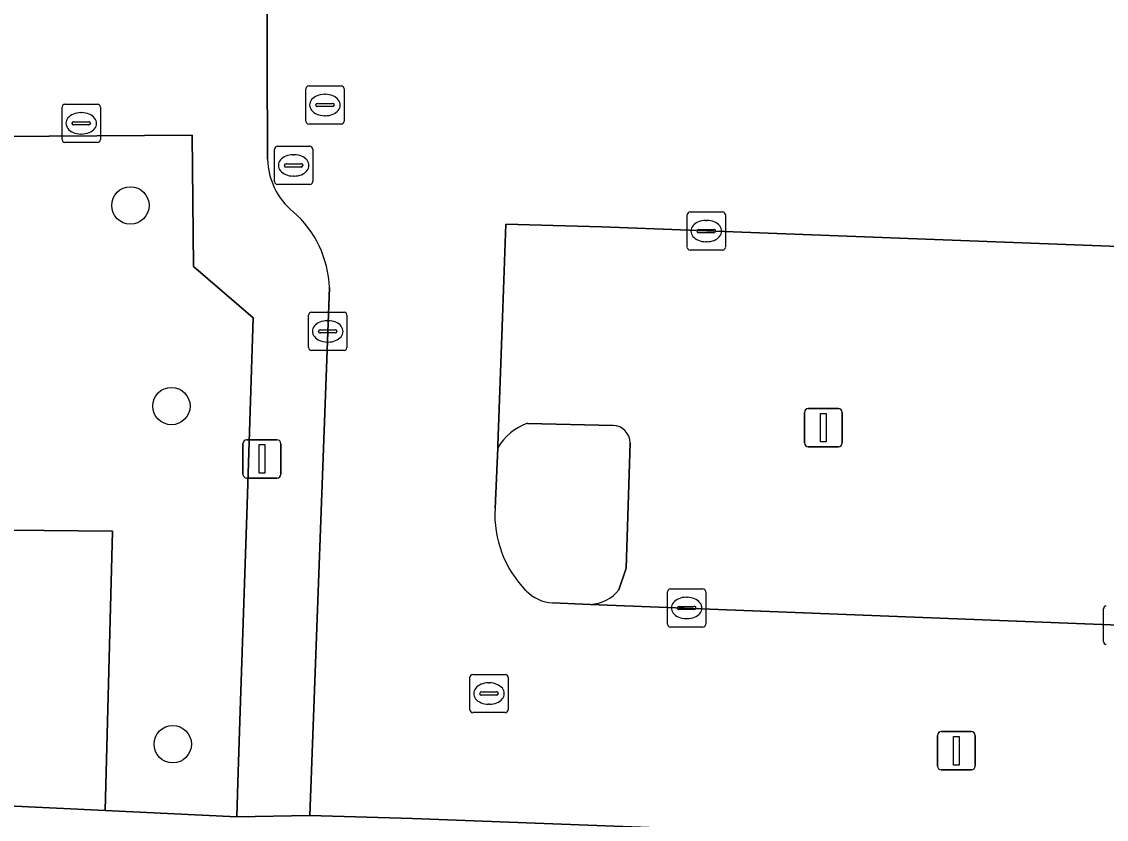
# Model space of a CAD drawing. Extents: x 160732 to 162107, y 387428 to 388479.
# Drawn here: x 161380.19 to 161408.59, y 387805.94 to 387826.83 of the extents above; entities that cross this region are included whole.
import ezdxf

# ---------------------------------------------------------------- set-up
doc = ezdxf.new("R2010")
doc.units = 0
for name, color, linetype in [('IMGEO_Boom', 7, 'Continuous'), ('IMGEO_Groenvoorziening', 7, 'Continuous'), ('IMGEO_Kolk', 7, 'Continuous'), ('IMGEO_Lichtmast', 7, 'Continuous'), ('IMGEO_Parkeervlak_open', 7, 'Continuous'), ('IMGEO_Rijbaan_lokaal_open', 7, 'Continuous'), ('IMGEO_Rioolput', 7, 'Continuous'), ('IMGEO_Voetpad_open', 7, 'Continuous')]:
    doc.layers.add(name, color=color, linetype=linetype)

msp = doc.modelspace()

# ---------------------------------------------------------------- linework, layer by layer
at = {"layer": 'IMGEO_Boom'}
for centre in [(161383.04, 387822.016), (161384.114, 387816.762), (161384.149, 387807.909)]:
    msp.add_circle(centre, 0.489, dxfattribs=at)
at = {"layer": 'IMGEO_Groenvoorziening'}
for points in [[(161386.254, 387819.077), (161384.693, 387820.414), (161384.656, 387823.861), (161380.916, 387823.834), (161378.215, 387823.814), (161378.246, 387817.669), (161366.488, 387817.637), (161366.451, 387813.649), (161382.569, 387813.489), (161382.382, 387806.175), (161385.825, 387806.01), (161385.855, 387806.91), (161385.916, 387808.78), (161386.084, 387813.913)], [(161366.451, 387813.649), (161366.393, 387807.454), (161366.385, 387806.554), (161372.722, 387806.638), (161382.382, 387806.175), (161382.569, 387813.489)]]:
    msp.add_lwpolyline(points, close=True, dxfattribs=at)
for points in [[(161395.675, 387816.258), (161393.437, 387816.311)], [(161392.657, 387815.671), (161392.585, 387814.081)], [(161395.824, 387811.952), (161396.022, 387812.522), (161396.126, 387815.797)], [(161394.089, 387811.612), (161395.08, 387811.571)]]:
    msp.add_lwpolyline(points, dxfattribs=at)
for centre, radius, start, end in [((161393.929, 387814.916), 1.48, 109.4351, 149.3036), ((161395.655, 387815.787), 0.471, 1.1684, 87.5752), ((161395.434, 387813.926), 2.854, 176.8868, 224.4119), ((161395.043, 387812.56), 0.99, 272.1377, 322.096), ((161394.135, 387812.628), 1.017, 223.4176, 267.4207)]:
    msp.add_arc(centre, radius, start, end, dxfattribs=at)
at = {"layer": 'IMGEO_Kolk'}
for p, q in [((161381.252, 387823.741), (161381.252, 387824.593)), ((161381.327, 387824.667), (161382.179, 387824.667)), ((161381.74, 387824.447), (161381.765, 387824.447)), ((161382.253, 387824.593), (161382.253, 387823.741)), ((161381.511, 387824.161), (161381.511, 387824.173)), ((161381.554, 387824.21), (161381.952, 387824.21)), ((161381.995, 387824.173), (161381.995, 387824.161)), ((161381.949, 387824.124), (161381.551, 387824.124)), ((161381.763, 387823.887), (161381.738, 387823.887)), ((161382.179, 387823.667), (161381.327, 387823.667)), ((161386.813, 387822.64), (161386.813, 387823.492)), ((161386.888, 387823.566), (161387.74, 387823.566)), ((161387.301, 387823.346), (161387.326, 387823.346)), ((161387.814, 387823.492), (161387.814, 387822.64)), ((161387.072, 387823.06), (161387.072, 387823.072)), ((161387.51, 387823.023), (161387.112, 387823.023)), ((161387.115, 387823.109), (161387.513, 387823.109)), ((161387.556, 387823.072), (161387.556, 387823.06)), ((161387.324, 387822.786), (161387.299, 387822.786)), ((161387.74, 387822.566), (161386.888, 387822.566)), ((161397.615, 387820.92), (161397.615, 387821.772)), ((161397.69, 387821.846), (161398.542, 387821.846)), ((161398.103, 387821.626), (161398.128, 387821.626)), ((161398.616, 387821.772), (161398.616, 387820.92)), ((161397.874, 387821.34), (161397.874, 387821.352)), ((161397.917, 387821.389), (161398.315, 387821.389)), ((161398.358, 387821.352), (161398.358, 387821.34)), ((161398.312, 387821.303), (161397.914, 387821.303)), ((161398.126, 387821.066), (161398.101, 387821.066)), ((161398.542, 387820.846), (161397.69, 387820.846)), ((161387.705, 387818.294), (161387.705, 387819.146)), ((161387.78, 387819.22), (161388.632, 387819.22)), ((161388.706, 387819.146), (161388.706, 387818.294)), ((161388.007, 387818.763), (161388.405, 387818.763)), ((161388.193, 387819), (161388.218, 387819)), ((161387.964, 387818.714), (161387.964, 387818.726)), ((161388.402, 387818.677), (161388.004, 387818.677)), ((161388.448, 387818.726), (161388.448, 387818.714)), ((161388.632, 387818.22), (161387.78, 387818.22)), ((161388.216, 387818.44), (161388.191, 387818.44)), ((161397.175, 387811.976), (161398.027, 387811.976)), ((161397.1, 387811.05), (161397.1, 387811.902)), ((161397.588, 387811.756), (161397.613, 387811.756)), ((161398.101, 387811.902), (161398.101, 387811.05)), ((161397.359, 387811.47), (161397.359, 387811.482)), ((161397.797, 387811.433), (161397.399, 387811.433)), ((161397.402, 387811.519), (161397.8, 387811.519)), ((161397.843, 387811.482), (161397.843, 387811.47)), ((161408.512, 387810.6), (161408.512, 387811.452)), ((161397.611, 387811.196), (161397.586, 387811.196)), ((161398.027, 387810.976), (161397.175, 387810.976))]:
    msp.add_line(p, q, dxfattribs=at)
for points in [[(161381.252, 387823.741), (161381.252, 387824.593)], [(161381.327, 387824.667), (161382.179, 387824.667)], [(161382.253, 387824.593), (161382.253, 387823.741)], [(161382.179, 387823.667), (161381.327, 387823.667)], [(161386.813, 387822.64), (161386.813, 387823.492)], [(161386.888, 387823.566), (161387.74, 387823.566)], [(161387.814, 387823.492), (161387.814, 387822.64)], [(161387.74, 387822.566), (161386.888, 387822.566)], [(161397.615, 387820.92), (161397.615, 387821.772)], [(161397.69, 387821.846), (161398.542, 387821.846)], [(161398.616, 387821.772), (161398.616, 387820.92)], [(161398.542, 387820.846), (161397.69, 387820.846)], [(161387.705, 387818.294), (161387.705, 387819.146)], [(161387.78, 387819.22), (161388.632, 387819.22)], [(161388.706, 387819.146), (161388.706, 387818.294)], [(161388.632, 387818.22), (161387.78, 387818.22)], [(161397.175, 387811.976), (161398.027, 387811.976)], [(161397.1, 387811.05), (161397.1, 387811.902)], [(161398.101, 387811.902), (161398.101, 387811.05)], [(161408.512, 387810.6), (161408.512, 387811.452)], [(161398.027, 387810.976), (161397.175, 387810.976)]]:
    msp.add_lwpolyline(points, dxfattribs=at)
for centre, radius, start, end in [((161381.329, 387824.591), 0.0765, 91.552, 178.448), ((161381.329, 387824.591), 0.0765, 91.552, 178.448), ((161382.177, 387824.591), 0.0765, 1.552, 88.448), ((161382.177, 387824.591), 0.0765, 1.552, 88.448), ((161381.551, 387824.17), 0.0403, 85.8775, 175.7526), ((161381.548, 387824.16), 0.0366, 178.938, 274.7102), ((161381.952, 387824.167), 0.043, 264.8664, 352.4533), ((161381.956, 387824.172), 0.0386, 1.7309, 96.639), ((161381.329, 387823.743), 0.0765, 181.552, 268.448), ((161381.329, 387823.743), 0.0765, 181.552, 268.448), ((161382.177, 387823.743), 0.0765, 271.552, 358.448), ((161382.177, 387823.743), 0.0765, 271.552, 358.448), ((161386.89, 387823.49), 0.0765, 91.552, 178.448), ((161386.89, 387823.49), 0.0765, 91.552, 178.448), ((161387.738, 387823.49), 0.0765, 1.552, 88.448), ((161387.738, 387823.49), 0.0765, 1.552, 88.448), ((161387.112, 387823.069), 0.0403, 85.8775, 175.7526), ((161387.109, 387823.059), 0.0366, 178.938, 274.7102), ((161387.513, 387823.066), 0.043, 264.8664, 352.4533), ((161387.517, 387823.071), 0.0386, 1.7309, 96.639), ((161386.89, 387822.642), 0.0765, 181.552, 268.448), ((161386.89, 387822.642), 0.0765, 181.552, 268.448), ((161387.738, 387822.642), 0.0765, 271.552, 358.448), ((161387.738, 387822.642), 0.0765, 271.552, 358.448), ((161397.692, 387821.77), 0.0765, 91.552, 178.448), ((161397.692, 387821.77), 0.0765, 91.552, 178.448), ((161398.54, 387821.77), 0.0765, 1.552, 88.448), ((161398.54, 387821.77), 0.0765, 1.552, 88.448), ((161397.914, 387821.349), 0.0403, 85.8775, 175.7526), ((161397.911, 387821.339), 0.0366, 178.938, 274.7102), ((161398.315, 387821.346), 0.043, 264.8664, 352.4533), ((161398.319, 387821.351), 0.0386, 1.7309, 96.639), ((161397.692, 387820.922), 0.0765, 181.552, 268.448), ((161397.692, 387820.922), 0.0765, 181.552, 268.448), ((161398.54, 387820.922), 0.0765, 271.552, 358.448), ((161398.54, 387820.922), 0.0765, 271.552, 358.448), ((161387.782, 387819.144), 0.0765, 91.552, 178.448), ((161387.782, 387819.144), 0.0765, 91.552, 178.448), ((161388.63, 387819.144), 0.0765, 1.552, 88.448), ((161388.63, 387819.144), 0.0765, 1.552, 88.448), ((161388.004, 387818.723), 0.0403, 85.8775, 175.7526), ((161388.409, 387818.725), 0.0386, 1.7309, 96.639), ((161388.001, 387818.713), 0.0366, 178.938, 274.7102), ((161388.405, 387818.72), 0.043, 264.8664, 352.4533), ((161387.782, 387818.296), 0.0765, 181.552, 268.448), ((161387.782, 387818.296), 0.0765, 181.552, 268.448), ((161388.63, 387818.296), 0.0765, 271.552, 358.448), ((161388.63, 387818.296), 0.0765, 271.552, 358.448), ((161397.177, 387811.9), 0.0765, 91.552, 178.448), ((161397.177, 387811.9), 0.0765, 91.552, 178.448), ((161398.025, 387811.9), 0.0765, 1.552, 88.448), ((161398.025, 387811.9), 0.0765, 1.552, 88.448), ((161397.399, 387811.479), 0.0403, 85.8775, 175.7526), ((161397.396, 387811.469), 0.0366, 178.938, 274.7102), ((161397.8, 387811.476), 0.043, 264.8664, 352.4533), ((161397.804, 387811.481), 0.0386, 1.7309, 96.639), ((161408.589, 387811.45), 0.0765, 91.552, 178.448), ((161408.589, 387811.45), 0.0765, 91.552, 178.448), ((161397.177, 387811.052), 0.0765, 181.552, 268.448), ((161397.177, 387811.052), 0.0765, 181.552, 268.448), ((161398.025, 387811.052), 0.0765, 271.552, 358.448), ((161398.025, 387811.052), 0.0765, 271.552, 358.448), ((161408.589, 387810.602), 0.0765, 181.552, 268.448), ((161408.589, 387810.602), 0.0765, 181.552, 268.448)]:
    msp.add_arc(centre, radius, start, end, dxfattribs=at)
for centre, major_axis, ratio, start_param, end_param in [((161381.739, 387824.167), (-0.387, 0.002), 0.722429, 4.712389, 7.853982), ((161381.764, 387824.167), (-0.39, 0.002), 0.717154, 1.570796, 4.712389), ((161387.3, 387823.066), (-0.387, 0.002), 0.722429, 4.712389, 7.853982), ((161387.325, 387823.066), (-0.39, 0.002), 0.717154, 1.570796, 4.712389), ((161398.102, 387821.346), (-0.387, 0.002), 0.722429, 4.712389, 7.853982), ((161398.127, 387821.346), (-0.39, 0.002), 0.717154, 1.570796, 4.712389), ((161388.192, 387818.72), (-0.387, 0.002), 0.722429, 4.712389, 7.853982), ((161388.217, 387818.72), (-0.39, 0.002), 0.717154, 1.570796, 4.712389), ((161397.587, 387811.476), (-0.387, 0.002), 0.722429, 4.712389, 7.853982), ((161397.612, 387811.476), (-0.39, 0.002), 0.717154, 1.570796, 4.712389)]:
    msp.add_ellipse(centre, major_axis=major_axis, ratio=ratio, start_param=start_param, end_param=end_param, dxfattribs=at)
at = {"layer": 'IMGEO_Lichtmast'}
for p, q in [((161400.685, 387815.798), (161400.685, 387816.598)), ((161400.685, 387816.598), (161400.685, 387815.798)), ((161400.785, 387816.698), (161401.575, 387816.698)), ((161401.575, 387816.698), (161400.785, 387816.698)), ((161401.675, 387816.598), (161401.675, 387815.798)), ((161401.675, 387815.798), (161401.675, 387816.598)), ((161385.987, 387814.978), (161385.987, 387815.778)), ((161385.987, 387815.778), (161385.987, 387814.978)), ((161386.087, 387815.878), (161386.877, 387815.878)), ((161386.877, 387815.878), (161386.087, 387815.878)), ((161386.977, 387815.778), (161386.977, 387814.978)), ((161386.977, 387814.978), (161386.977, 387815.778)), ((161401.575, 387815.698), (161400.785, 387815.698)), ((161400.785, 387815.698), (161401.575, 387815.698)), ((161386.877, 387814.878), (161386.087, 387814.878)), ((161386.087, 387814.878), (161386.877, 387814.878)), ((161404.165, 387807.338), (161404.165, 387808.138)), ((161404.165, 387808.138), (161404.165, 387807.338)), ((161404.265, 387808.238), (161405.055, 387808.238)), ((161405.055, 387808.238), (161404.265, 387808.238)), ((161405.155, 387808.138), (161405.155, 387807.338)), ((161405.155, 387807.338), (161405.155, 387808.138)), ((161405.055, 387807.238), (161404.265, 387807.238)), ((161404.265, 387807.238), (161405.055, 387807.238))]:
    msp.add_line(p, q, dxfattribs=at)
for points in [[(161401.105, 387816.573), (161401.255, 387816.573), (161401.255, 387815.823), (161401.105, 387815.823), (161401.105, 387816.573)], [(161386.407, 387815.753), (161386.557, 387815.753), (161386.557, 387815.003), (161386.407, 387815.003), (161386.407, 387815.753)], [(161404.585, 387808.113), (161404.735, 387808.113), (161404.735, 387807.363), (161404.585, 387807.363), (161404.585, 387808.113)]]:
    msp.add_lwpolyline(points, dxfattribs=at)
for centre, start, end in [((161400.785, 387816.598), 90, 180), ((161400.785, 387816.598), 90, 180), ((161401.575, 387816.598), 0, 90), ((161401.575, 387816.598), 360, 90), ((161386.087, 387815.778), 90, 180), ((161386.087, 387815.778), 90, 180), ((161386.877, 387815.778), 0, 90), ((161386.877, 387815.778), 360, 90), ((161400.785, 387815.798), 180, 270), ((161400.785, 387815.798), 180, 270), ((161401.575, 387815.798), 270, 0), ((161401.575, 387815.798), 270, 0), ((161386.087, 387814.978), 180, 270), ((161386.087, 387814.978), 180, 270), ((161386.877, 387814.978), 270, 0), ((161386.877, 387814.978), 270, 0), ((161404.265, 387808.138), 90, 180), ((161404.265, 387808.138), 90, 180), ((161405.055, 387808.138), 0, 90), ((161405.055, 387808.138), 360, 90), ((161404.265, 387807.338), 180, 270), ((161404.265, 387807.338), 180, 270), ((161405.055, 387807.338), 270, 0), ((161405.055, 387807.338), 270, 0)]:
    msp.add_arc(centre, 0.1, start, end, dxfattribs=at)
at = {"layer": 'IMGEO_Parkeervlak_open'}
for points in [[(161434.483, 387817.631), (161434.578, 387819.964), (161395.378, 387821.455), (161394.425, 387821.483), (161392.864, 387821.529), (161392.78, 387819.086), (161392.66, 387815.737), (161392.657, 387815.671)], [(161393.437, 387816.311), (161395.675, 387816.258)], [(161396.126, 387815.797), (161396.022, 387812.522), (161395.824, 387811.952)], [(161395.08, 387811.571), (161432.124, 387810.12)]]:
    msp.add_lwpolyline(points, dxfattribs=at)
for centre, radius, start, end in [((161393.929, 387814.916), 1.48, 109.4351, 149.3036), ((161395.655, 387815.787), 0.471, 1.1684, 87.5752), ((161395.043, 387812.56), 0.99, 272.1377, 322.096)]:
    msp.add_arc(centre, radius, start, end, dxfattribs=at)
at = {"layer": 'IMGEO_Rijbaan_lokaal_open'}
for points in [[(161409.976, 387827.399), (161400.047, 387828.729), (161396.259, 387828.716), (161396.178, 387828.708), (161386.61, 387828.435), (161386.63, 387823.23)], [(161388.248, 387819.864), (161387.741, 387806.045), (161390.422, 387805.963), (161438.412, 387804.142), (161438.58, 387807.918), (161438.282, 387807.93), (161438.823, 387821.227), (161439.006, 387821.22), (161439.166, 387825.465)], [(161392.585, 387814.081), (161392.657, 387815.671), (161392.66, 387815.737), (161392.78, 387819.086), (161392.864, 387821.529), (161394.425, 387821.483), (161395.378, 387821.455), (161434.578, 387819.964)], [(161432.634, 387810.086), (161432.124, 387810.12), (161395.08, 387811.571), (161394.089, 387811.612)]]:
    msp.add_lwpolyline(points, dxfattribs=at)
for centre, radius, start, end in [((161388.459, 387823.268), 1.829, 181.2039, 230.6879), ((161385.488, 387819.769), 2.762, 1.9745, 48.9924), ((161395.434, 387813.926), 2.854, 176.8868, 224.4119), ((161394.135, 387812.628), 1.017, 223.4176, 267.4207)]:
    msp.add_arc(centre, radius, start, end, dxfattribs=at)
at = {"layer": 'IMGEO_Rioolput'}
for p, q in [((161387.632, 387824.221), (161387.632, 387825.073)), ((161387.707, 387825.147), (161388.559, 387825.147)), ((161388.633, 387825.073), (161388.633, 387824.221)), ((161388.12, 387824.927), (161388.145, 387824.927)), ((161387.891, 387824.641), (161387.891, 387824.653)), ((161388.329, 387824.604), (161387.931, 387824.604)), ((161387.934, 387824.69), (161388.332, 387824.69)), ((161388.375, 387824.653), (161388.375, 387824.641)), ((161388.143, 387824.367), (161388.118, 387824.367)), ((161388.559, 387824.147), (161387.707, 387824.147)), ((161392.001, 387809.735), (161392.853, 387809.735)), ((161391.926, 387808.809), (161391.926, 387809.661)), ((161392.414, 387809.515), (161392.439, 387809.515)), ((161392.927, 387809.661), (161392.927, 387808.809)), ((161392.185, 387809.229), (161392.185, 387809.241)), ((161392.623, 387809.192), (161392.225, 387809.192)), ((161392.228, 387809.278), (161392.626, 387809.278)), ((161392.669, 387809.241), (161392.669, 387809.229)), ((161392.437, 387808.955), (161392.412, 387808.955)), ((161392.853, 387808.735), (161392.001, 387808.735))]:
    msp.add_line(p, q, dxfattribs=at)
for points in [[(161387.632, 387824.221), (161387.632, 387825.073)], [(161387.707, 387825.147), (161388.559, 387825.147)], [(161388.633, 387825.073), (161388.633, 387824.221)], [(161388.559, 387824.147), (161387.707, 387824.147)], [(161392.001, 387809.735), (161392.853, 387809.735)], [(161391.926, 387808.809), (161391.926, 387809.661)], [(161392.927, 387809.661), (161392.927, 387808.809)], [(161392.853, 387808.735), (161392.001, 387808.735)]]:
    msp.add_lwpolyline(points, dxfattribs=at)
for centre, radius, start, end in [((161387.709, 387825.071), 0.0765, 91.552, 178.448), ((161387.709, 387825.071), 0.0765, 91.552, 178.448), ((161388.557, 387825.071), 0.0765, 1.552, 88.448), ((161388.557, 387825.071), 0.0765, 1.552, 88.448), ((161387.931, 387824.65), 0.0403, 85.8775, 175.7526), ((161387.928, 387824.64), 0.0366, 178.938, 274.7102), ((161388.332, 387824.647), 0.043, 264.8664, 352.4533), ((161388.336, 387824.652), 0.0386, 1.7309, 96.639), ((161387.709, 387824.223), 0.0765, 181.552, 268.448), ((161387.709, 387824.223), 0.0765, 181.552, 268.448), ((161388.557, 387824.223), 0.0765, 271.552, 358.448), ((161388.557, 387824.223), 0.0765, 271.552, 358.448), ((161392.003, 387809.659), 0.0765, 91.552, 178.448), ((161392.003, 387809.659), 0.0765, 91.552, 178.448), ((161392.851, 387809.659), 0.0765, 1.552, 88.448), ((161392.851, 387809.659), 0.0765, 1.552, 88.448), ((161392.225, 387809.238), 0.0403, 85.8775, 175.7526), ((161392.222, 387809.228), 0.0366, 178.938, 274.7102), ((161392.626, 387809.235), 0.043, 264.8664, 352.4533), ((161392.63, 387809.24), 0.0386, 1.7309, 96.639), ((161392.003, 387808.811), 0.0765, 181.552, 268.448), ((161392.003, 387808.811), 0.0765, 181.552, 268.448), ((161392.851, 387808.811), 0.0765, 271.552, 358.448), ((161392.851, 387808.811), 0.0765, 271.552, 358.448)]:
    msp.add_arc(centre, radius, start, end, dxfattribs=at)
for centre, major_axis, ratio, start_param, end_param in [((161388.119, 387824.647), (-0.387, 0.002), 0.722429, 4.712389, 7.853982), ((161388.144, 387824.647), (-0.39, 0.002), 0.717154, 1.570796, 4.712389), ((161392.413, 387809.235), (-0.387, 0.002), 0.722429, 4.712389, 7.853982), ((161392.438, 387809.235), (-0.39, 0.002), 0.717154, 1.570796, 4.712389)]:
    msp.add_ellipse(centre, major_axis=major_axis, ratio=ratio, start_param=start_param, end_param=end_param, dxfattribs=at)
at = {"layer": 'IMGEO_Voetpad_open'}
for points in [[(161386.449, 387898.678), (161386.817, 387899.502), (161381.798, 387899.502), (161375.462, 387899.501), (161375.543, 387867.597), (161380.168, 387862.875), (161380.266, 387855.96), (161380.894, 387855.965), (161380.897, 387855.027), (161380.971, 387828.667), (161378.19, 387828.661), (161378.215, 387823.814), (161380.916, 387823.834), (161384.656, 387823.861), (161384.693, 387820.414), (161386.254, 387819.077), (161386.084, 387813.913), (161385.916, 387808.78), (161385.855, 387806.91), (161385.825, 387806.01), (161387.741, 387806.045), (161388.248, 387819.864)], [(161386.63, 387823.23), (161386.61, 387828.435)], [(161379.57, 387804.496), (161385.757, 387804.197), (161385.713, 387803.08), (161388.404, 387802.974), (161391.739, 387802.838), (161397.265, 387802.62), (161409.568, 387802.128), (161415.663, 387801.885), (161432.279, 387801.222), (161432.867, 387801.199), (161437.289, 387801.022), (161445.559, 387800.692), (161445.546, 387807.626), (161438.58, 387807.918), (161438.412, 387804.142), (161390.422, 387805.963), (161387.741, 387806.045), (161385.825, 387806.01), (161382.382, 387806.175), (161372.722, 387806.638)]]:
    msp.add_lwpolyline(points, dxfattribs=at)
for centre, radius, start, end in [((161388.459, 387823.268), 1.829, 181.2039, 230.6879), ((161385.488, 387819.769), 2.762, 1.9745, 48.9924)]:
    msp.add_arc(centre, radius, start, end, dxfattribs=at)

doc.saveas('drawing.dxf')
